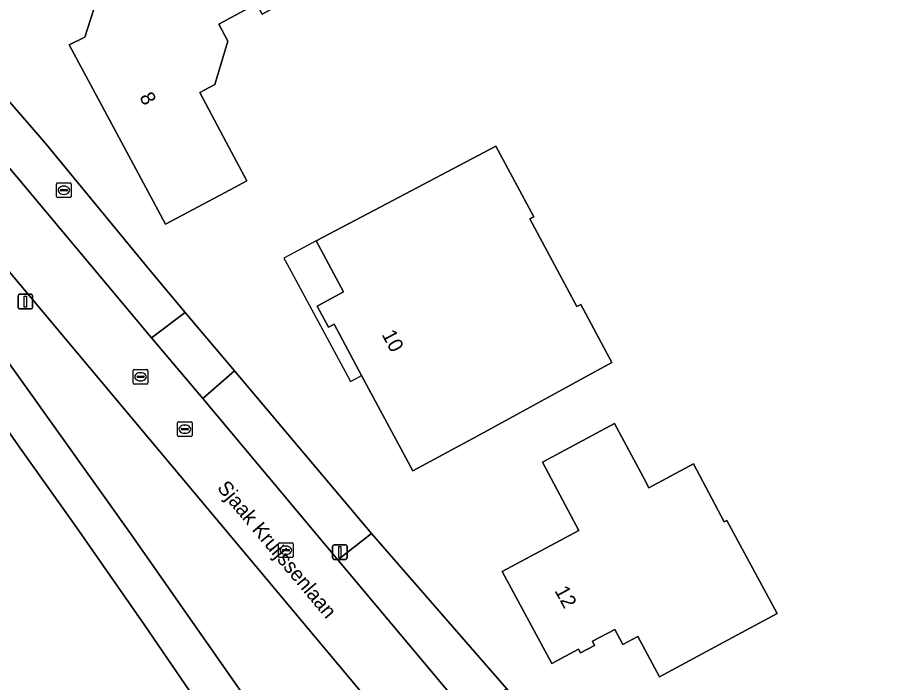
# Model space of a CAD drawing. Extents: x 157320 to 158835, y 386650 to 388491.
# Drawn here: x 158057 to 158116, y 386963 to 387008.6 of the extents above; entities that cross this region are included whole.
import ezdxf

# ---------------------------------------------------------------- set-up
doc = ezdxf.new("R2010")
doc.units = 0
for name, color, linetype in [('IMGEO_Brandkraan', 7, 'Continuous'), ('IMGEO_Erf', 7, 'Continuous'), ('IMGEO_Fietspad_gesloten', 7, 'Continuous'), ('IMGEO_Groenvoorziening', 7, 'Continuous'), ('IMGEO_Kolk', 7, 'Continuous'), ('IMGEO_Lichtmast', 7, 'Continuous'), ('IMGEO_Openbare_ruimte_label', 7, 'Continuous'), ('IMGEO_Pand', 7, 'Continuous'), ('IMGEO_Pand_nummerreeks', 7, 'Continuous'), ('IMGEO_Pand_overbouw', 7, 'Continuous'), ('IMGEO_Rijbaan_lokaal_open', 7, 'Continuous'), ('IMGEO_Rioolput', 7, 'Continuous'), ('IMGEO_Voetpad_open', 7, 'Continuous')]:
    doc.layers.add(name, color=color, linetype=linetype)

msp = doc.modelspace()

# ---------------------------------------------------------------- linework, layer by layer
at = {"layer": 'IMGEO_Brandkraan'}
for p, q in [((158059.699, 386996.289), (158059.699, 386997.141)), ((158059.774, 386997.215), (158060.626, 386997.215)), ((158059.958, 386996.709), (158059.958, 386996.721)), ((158060.396, 386996.672), (158059.998, 386996.672)), ((158060.001, 386996.758), (158060.399, 386996.758)), ((158060.187, 386996.995), (158060.212, 386996.995)), ((158060.442, 386996.721), (158060.442, 386996.709)), ((158060.7, 386997.141), (158060.7, 386996.289)), ((158060.626, 386996.215), (158059.774, 386996.215)), ((158060.21, 386996.435), (158060.185, 386996.435))]:
    msp.add_line(p, q, dxfattribs=at)
for points in [[(158059.699, 386996.289), (158059.699, 386997.141)], [(158059.774, 386997.215), (158060.626, 386997.215)], [(158060.7, 386997.141), (158060.7, 386996.289)], [(158060.626, 386996.215), (158059.774, 386996.215)]]:
    msp.add_lwpolyline(points, dxfattribs=at)
for centre, radius, start, end in [((158059.776, 386997.139), 0.0765, 91.55205, 178.44795), ((158059.776, 386997.139), 0.0765, 91.55205, 178.44795), ((158059.998, 386996.718), 0.0403, 85.87752, 175.75265), ((158059.995, 386996.708), 0.0366, 178.93798, 274.71019), ((158060.399, 386996.715), 0.043, 264.86636, 352.45326), ((158060.403, 386996.72), 0.0386, 1.73085, 96.63898), ((158060.624, 386997.139), 0.0765, 1.55205, 88.44795), ((158060.624, 386997.139), 0.0765, 1.55205, 88.44795), ((158059.776, 386996.291), 0.0765, 181.55205, 268.44795), ((158059.776, 386996.291), 0.0765, 181.55205, 268.44795), ((158060.624, 386996.291), 0.0765, 271.55205, 358.44795), ((158060.624, 386996.291), 0.0765, 271.55205, 358.44795)]:
    msp.add_arc(centre, radius, start, end, dxfattribs=at)
for centre, major_axis, ratio, start_param, end_param in [((158060.186, 386996.715), (-0.387, 0.002), 0.722429, 4.712389, 7.853982), ((158060.211, 386996.715), (-0.39, 0.002), 0.717154, 1.570796, 4.712389)]:
    msp.add_ellipse(centre, major_axis=major_axis, ratio=ratio, start_param=start_param, end_param=end_param, dxfattribs=at)
at = {"layer": 'IMGEO_Erf'}
for points in [[(158072.717, 386997.362), (158071.577, 386996.754), (158067.165, 386994.4), (158064.15, 387000), (158060.554, 387006.681), (158061.631, 387007.196), (158062.243, 387009.118), (158061.673, 387010.182), (158066.076, 387012.553), (158073.919, 387016.775), (158075.044, 387014.699), (158075.64, 387015.022), (158077.822, 387010.954), (158073.767, 387008.769), (158073.384, 387009.478), (158070.806, 387008.087), (158071.432, 387006.928), (158070.523, 387003.959), (158069.497, 387003.413), (158071.313, 387000)], [(158089.758, 386999.729), (158092.367, 386994.889), (158092.102, 386994.747), (158095.312, 386988.748), (158095.577, 386988.89), (158097.701, 386984.92), (158088.497, 386979.871), (158084.088, 386977.511), (158080.581, 386984.034), (158078.709, 386987.552), (158078.311, 386987.338), (158077.534, 386988.782), (158079.348, 386989.757), (158077.468, 386993.254), (158081.892, 386995.585)], [(158100.25, 386976.337), (158103.289, 386977.972), (158105.387, 386974.01), (158105.568, 386974.106), (158109.017, 386967.742), (158105.38, 386965.776), (158100.981, 386963.397), (158099.484, 386966.156), (158098.457, 386965.605), (158097.914, 386966.629), (158096.395, 386965.834), (158096.52, 386965.549), (158095.57, 386965.033), (158095.422, 386965.293), (158093.601, 386964.309), (158090.2, 386970.61), (158095.454, 386973.426), (158094.929, 386974.406), (158092.956, 386978.089), (158097.893, 386980.734), (158099.865, 386977.052)]]:
    msp.add_lwpolyline(points, close=True, dxfattribs=at)
msp.add_lwpolyline([(158054.093, 387005.495), (158058.863, 387000), (158066.166, 386991.132), (158068.508, 386988.349), (158069.235, 386987.485), (158071.871, 386984.353), (158081.246, 386973.213), (158090.493, 386962.591), (158091.369, 386961.585), (158093.97, 386958.498), (158094.82, 386957.382), (158096.65, 386954.993), (158099.077, 386952.098), (158102.979, 386947.445), (158103.823, 386946.437), (158104.49, 386945.643), (158105.564, 386944.362), (158111.948, 386936.75), (158115.722, 386935.829), (158131.799, 386943.741)], dxfattribs=at)
at = {"layer": 'IMGEO_Fietspad_gesloten'}
for points in [[(158090.939, 386922.12), (158091.159, 386921.783), (158091.342, 386921.521), (158092.554, 386922.126), (158094.131, 386922.913), (158093.978, 386923.166), (158092.382, 386925.589), (158090.453, 386929.337), (158085.2, 386939.671), (158079.783, 386950.939), (158078.263, 386953.857), (158077.553, 386954.952), (158073.528, 386960.69), (158064.75, 386973.223), (158054.85, 386987.056), (158049.707, 386994.304), (158042.744, 387003.703)], [(158039.836, 387002.796), (158041.469, 387000.758), (158046.578, 386994.093), (158052.128, 386986.297), (158057.329, 386978.888), (158061.076, 386973.608), (158065.699, 386966.975), (158070.361, 386960.129), (158074.954, 386953.67)]]:
    msp.add_lwpolyline(points, dxfattribs=at)
at = {"layer": 'IMGEO_Groenvoorziening'}
for points in [[(158042.744, 387003.703), (158049.707, 386994.304), (158054.85, 386987.056), (158064.75, 386973.223), (158073.528, 386960.69), (158077.553, 386954.952), (158078.263, 386953.857), (158079.783, 386950.939), (158085.2, 386939.671), (158090.453, 386929.337), (158092.382, 386925.589), (158093.978, 386923.166), (158103.553, 386927.909), (158105.632, 386932.404), (158049.019, 387000), (158018.09, 387036.929)], [(158074.954, 386953.67), (158070.361, 386960.129), (158065.699, 386966.975), (158061.076, 386973.608), (158057.329, 386978.888), (158052.128, 386986.297), (158046.578, 386994.093), (158041.469, 387000.758)]]:
    msp.add_lwpolyline(points, dxfattribs=at)
for points in [[(158058.863, 387000), (158054.093, 387005.495), (158053.743, 387005.912), (158051.175, 387004.53), (158054.968, 387000), (158066.189, 386986.599), (158068.508, 386988.349), (158066.166, 386991.132)], [(158071.871, 386984.353), (158069.7, 386982.458), (158078.958, 386971.405), (158081.246, 386973.213)], [(158081.246, 386973.213), (158078.958, 386971.405), (158088.078, 386960.515), (158090.493, 386962.591)]]:
    msp.add_lwpolyline(points, close=True, dxfattribs=at)
at = {"layer": 'IMGEO_Kolk'}
for p, q in [((158064.946, 386983.519), (158064.946, 386984.371)), ((158065.021, 386984.445), (158065.873, 386984.445)), ((158065.947, 386984.371), (158065.947, 386983.519)), ((158065.205, 386983.939), (158065.205, 386983.951)), ((158065.643, 386983.902), (158065.245, 386983.902)), ((158065.248, 386983.988), (158065.646, 386983.988)), ((158065.434, 386984.225), (158065.459, 386984.225)), ((158065.689, 386983.951), (158065.689, 386983.939)), ((158065.873, 386983.445), (158065.021, 386983.445)), ((158065.457, 386983.665), (158065.432, 386983.665)), ((158074.893, 386971.643), (158074.893, 386972.495)), ((158074.968, 386972.569), (158075.82, 386972.569)), ((158075.894, 386972.495), (158075.894, 386971.643)), ((158075.152, 386972.063), (158075.152, 386972.075)), ((158075.59, 386972.026), (158075.192, 386972.026)), ((158075.195, 386972.112), (158075.593, 386972.112)), ((158075.381, 386972.349), (158075.406, 386972.349)), ((158075.636, 386972.075), (158075.636, 386972.063)), ((158075.82, 386971.569), (158074.968, 386971.569)), ((158075.404, 386971.789), (158075.379, 386971.789))]:
    msp.add_line(p, q, dxfattribs=at)
for points in [[(158064.946, 386983.519), (158064.946, 386984.371)], [(158065.021, 386984.445), (158065.873, 386984.445)], [(158065.947, 386984.371), (158065.947, 386983.519)], [(158065.873, 386983.445), (158065.021, 386983.445)], [(158074.893, 386971.643), (158074.893, 386972.495)], [(158074.968, 386972.569), (158075.82, 386972.569)], [(158075.894, 386972.495), (158075.894, 386971.643)], [(158075.82, 386971.569), (158074.968, 386971.569)]]:
    msp.add_lwpolyline(points, dxfattribs=at)
for centre, radius, start, end in [((158065.023, 386984.369), 0.0765, 91.55205, 178.44795), ((158065.023, 386984.369), 0.0765, 91.55205, 178.44795), ((158065.871, 386984.369), 0.0765, 1.55205, 88.44795), ((158065.871, 386984.369), 0.0765, 1.55205, 88.44795), ((158065.245, 386983.948), 0.0403, 85.87752, 175.75265), ((158065.242, 386983.938), 0.0366, 178.93798, 274.71019), ((158065.646, 386983.945), 0.043, 264.86636, 352.45326), ((158065.65, 386983.95), 0.0386, 1.73085, 96.63898), ((158065.023, 386983.521), 0.0765, 181.55205, 268.44795), ((158065.023, 386983.521), 0.0765, 181.55205, 268.44795), ((158065.871, 386983.521), 0.0765, 271.55205, 358.44795), ((158065.871, 386983.521), 0.0765, 271.55205, 358.44795), ((158074.97, 386972.493), 0.0765, 91.55205, 178.44795), ((158074.97, 386972.493), 0.0765, 91.55205, 178.44795), ((158075.818, 386972.493), 0.0765, 1.55205, 88.44795), ((158075.818, 386972.493), 0.0765, 1.55205, 88.44795), ((158075.192, 386972.072), 0.0403, 85.87752, 175.75265), ((158075.189, 386972.062), 0.0366, 178.93798, 274.71019), ((158075.593, 386972.069), 0.043, 264.86636, 352.45326), ((158075.597, 386972.074), 0.0386, 1.73085, 96.63898), ((158074.97, 386971.645), 0.0765, 181.55205, 268.44795), ((158074.97, 386971.645), 0.0765, 181.55205, 268.44795), ((158075.818, 386971.645), 0.0765, 271.55205, 358.44795), ((158075.818, 386971.645), 0.0765, 271.55205, 358.44795)]:
    msp.add_arc(centre, radius, start, end, dxfattribs=at)
for centre, major_axis, ratio, start_param, end_param in [((158065.433, 386983.945), (-0.387, 0.002), 0.722429, 4.712389, 7.853982), ((158065.458, 386983.945), (-0.39, 0.002), 0.717154, 1.570796, 4.712389), ((158075.38, 386972.069), (-0.387, 0.002), 0.722429, 4.712389, 7.853982), ((158075.405, 386972.069), (-0.39, 0.002), 0.717154, 1.570796, 4.712389)]:
    msp.add_ellipse(centre, major_axis=major_axis, ratio=ratio, start_param=start_param, end_param=end_param, dxfattribs=at)
at = {"layer": 'IMGEO_Lichtmast'}
for p, q in [((158057.169, 386989.593), (158057.959, 386989.593)), ((158057.959, 386989.593), (158057.169, 386989.593)), ((158057.069, 386988.693), (158057.069, 386989.493)), ((158057.069, 386989.493), (158057.069, 386988.693)), ((158058.059, 386989.493), (158058.059, 386988.693)), ((158058.059, 386988.693), (158058.059, 386989.493)), ((158057.959, 386988.593), (158057.169, 386988.593)), ((158057.169, 386988.593), (158057.959, 386988.593)), ((158078.595, 386971.541), (158078.595, 386972.341)), ((158078.595, 386972.341), (158078.595, 386971.541)), ((158078.695, 386972.441), (158079.485, 386972.441)), ((158079.485, 386972.441), (158078.695, 386972.441)), ((158079.585, 386972.341), (158079.585, 386971.541)), ((158079.585, 386971.541), (158079.585, 386972.341)), ((158079.485, 386971.441), (158078.695, 386971.441)), ((158078.695, 386971.441), (158079.485, 386971.441))]:
    msp.add_line(p, q, dxfattribs=at)
for points in [[(158057.489, 386989.468), (158057.639, 386989.468), (158057.639, 386988.718), (158057.489, 386988.718), (158057.489, 386989.468)], [(158079.015, 386972.316), (158079.165, 386972.316), (158079.165, 386971.566), (158079.015, 386971.566), (158079.015, 386972.316)]]:
    msp.add_lwpolyline(points, dxfattribs=at)
for centre, start, end in [((158057.169, 386989.493), 90, 180), ((158057.169, 386989.493), 90, 180), ((158057.959, 386989.493), 0, 90), ((158057.959, 386989.493), 360, 90), ((158057.169, 386988.693), 180, 270), ((158057.169, 386988.693), 180, 270), ((158057.959, 386988.693), 270, 0), ((158057.959, 386988.693), 270, 0), ((158078.695, 386972.341), 90, 180), ((158078.695, 386972.341), 90, 180), ((158079.485, 386972.341), 0, 90), ((158079.485, 386972.341), 360, 90), ((158078.695, 386971.541), 180, 270), ((158078.695, 386971.541), 180, 270), ((158079.485, 386971.541), 270, 0), ((158079.485, 386971.541), 270, 0)]:
    msp.add_arc(centre, 0.1, start, end, dxfattribs=at)
at = {"layer": 'IMGEO_Pand'}
for points in [[(158071.577, 386996.754), (158072.717, 386997.362), (158071.313, 387000), (158069.497, 387003.413), (158070.523, 387003.959), (158071.432, 387006.928), (158070.806, 387008.087), (158073.384, 387009.478), (158073.767, 387008.769), (158077.822, 387010.954), (158075.64, 387015.022), (158075.044, 387014.699), (158073.919, 387016.775), (158066.076, 387012.553), (158061.673, 387010.182), (158062.243, 387009.118), (158061.631, 387007.196), (158060.554, 387006.681), (158064.15, 387000), (158067.165, 386994.4)], [(158080.581, 386984.034), (158084.088, 386977.511), (158088.497, 386979.871), (158097.701, 386984.92), (158095.577, 386988.89), (158095.312, 386988.748), (158092.102, 386994.747), (158092.367, 386994.889), (158089.758, 386999.729), (158081.892, 386995.585), (158077.468, 386993.254), (158079.348, 386989.757), (158077.534, 386988.782), (158078.311, 386987.338), (158078.709, 386987.552)], [(158100.25, 386976.337), (158099.865, 386977.052), (158097.893, 386980.734), (158092.956, 386978.089), (158094.929, 386974.406), (158095.454, 386973.426), (158090.2, 386970.61), (158093.601, 386964.309), (158095.422, 386965.293), (158095.57, 386965.033), (158096.52, 386965.549), (158096.395, 386965.834), (158097.914, 386966.629), (158098.457, 386965.605), (158099.484, 386966.156), (158100.981, 386963.397), (158105.38, 386965.776), (158109.017, 386967.742), (158105.568, 386974.106), (158105.387, 386974.01), (158103.289, 386977.972)]]:
    msp.add_lwpolyline(points, close=True, dxfattribs=at)
at = {"layer": 'IMGEO_Pand_overbouw'}
msp.add_lwpolyline([(158080.581, 386984.034), (158078.709, 386987.552), (158078.311, 386987.338), (158077.534, 386988.782), (158079.348, 386989.757), (158077.468, 386993.254), (158075.644, 386992.275), (158075.265, 386992.071), (158075.47, 386991.693), (158079.617, 386984.006), (158079.821, 386983.627), (158080.201, 386983.83)], close=True, dxfattribs=at)
at = {"layer": 'IMGEO_Rijbaan_lokaal_open'}
msp.add_lwpolyline([(157995.987, 387063.319), (158000, 387058.528), (158010.809, 387045.622), (158018.09, 387036.929), (158049.019, 387000), (158105.632, 386932.404), (158103.553, 386927.909), (158107.683, 386929.955), (158115.801, 386933.983), (158110.189, 386934.127), (158103.275, 386942.359), (158102.197, 386943.643), (158101.518, 386944.451), (158100.674, 386945.455), (158096.707, 386950.179), (158094.261, 386953.091), (158092.391, 386955.317), (158091.441, 386956.449), (158088.876, 386959.562), (158088.078, 386960.515), (158078.958, 386971.405), (158069.7, 386982.458), (158066.189, 386986.599), (158054.968, 387000)], dxfattribs=at)
at = {"layer": 'IMGEO_Rioolput'}
for p, q in [((158067.979, 386979.932), (158067.979, 386980.784)), ((158068.054, 386980.858), (158068.906, 386980.858)), ((158068.98, 386980.784), (158068.98, 386979.932)), ((158068.238, 386980.352), (158068.238, 386980.364)), ((158068.676, 386980.315), (158068.278, 386980.315)), ((158068.281, 386980.401), (158068.679, 386980.401)), ((158068.467, 386980.638), (158068.492, 386980.638)), ((158068.722, 386980.364), (158068.722, 386980.352)), ((158068.906, 386979.858), (158068.054, 386979.858)), ((158068.49, 386980.078), (158068.465, 386980.078))]:
    msp.add_line(p, q, dxfattribs=at)
for points in [[(158067.979, 386979.932), (158067.979, 386980.784)], [(158068.054, 386980.858), (158068.906, 386980.858)], [(158068.98, 386980.784), (158068.98, 386979.932)], [(158068.906, 386979.858), (158068.054, 386979.858)]]:
    msp.add_lwpolyline(points, dxfattribs=at)
for centre, radius, start, end in [((158068.056, 386980.782), 0.0765, 91.55205, 178.44795), ((158068.056, 386980.782), 0.0765, 91.55205, 178.44795), ((158068.904, 386980.782), 0.0765, 1.55205, 88.44795), ((158068.904, 386980.782), 0.0765, 1.55205, 88.44795), ((158068.278, 386980.361), 0.0403, 85.87752, 175.75265), ((158068.275, 386980.351), 0.0366, 178.93798, 274.71019), ((158068.679, 386980.358), 0.043, 264.86636, 352.45326), ((158068.683, 386980.363), 0.0386, 1.73085, 96.63898), ((158068.056, 386979.934), 0.0765, 181.55205, 268.44795), ((158068.056, 386979.934), 0.0765, 181.55205, 268.44795), ((158068.904, 386979.934), 0.0765, 271.55205, 358.44795), ((158068.904, 386979.934), 0.0765, 271.55205, 358.44795)]:
    msp.add_arc(centre, radius, start, end, dxfattribs=at)
for centre, major_axis, ratio, start_param, end_param in [((158068.466, 386980.358), (-0.387, 0.002), 0.722429, 4.712389, 7.853982), ((158068.491, 386980.358), (-0.39, 0.002), 0.717154, 1.570796, 4.712389)]:
    msp.add_ellipse(centre, major_axis=major_axis, ratio=ratio, start_param=start_param, end_param=end_param, dxfattribs=at)
at = {"layer": 'IMGEO_Voetpad_open'}
msp.add_lwpolyline([(158068.508, 386988.349), (158066.189, 386986.599), (158069.7, 386982.458), (158071.871, 386984.353), (158069.235, 386987.485)], close=True, dxfattribs=at)

# ---------------------------------------------------------------- texts
at = {"layer": 'IMGEO_Openbare_ruimte_label'}
msp.add_text('Sjaak Kruijssenlaan', height=1, rotation=309.93025, dxfattribs=at).set_placement((158070.641, 386976.313))
at = {"layer": 'IMGEO_Pand_nummerreeks'}
for s, rotation, p in [('8', 298.29818, (158065.345, 387003.098)), ('10', 298.2638, (158081.932, 386986.842)), ('12', 298.35547, (158093.767, 386969.306))]:
    msp.add_text(s, height=1, rotation=rotation, dxfattribs=at).set_placement(p)

doc.saveas('drawing.dxf')
